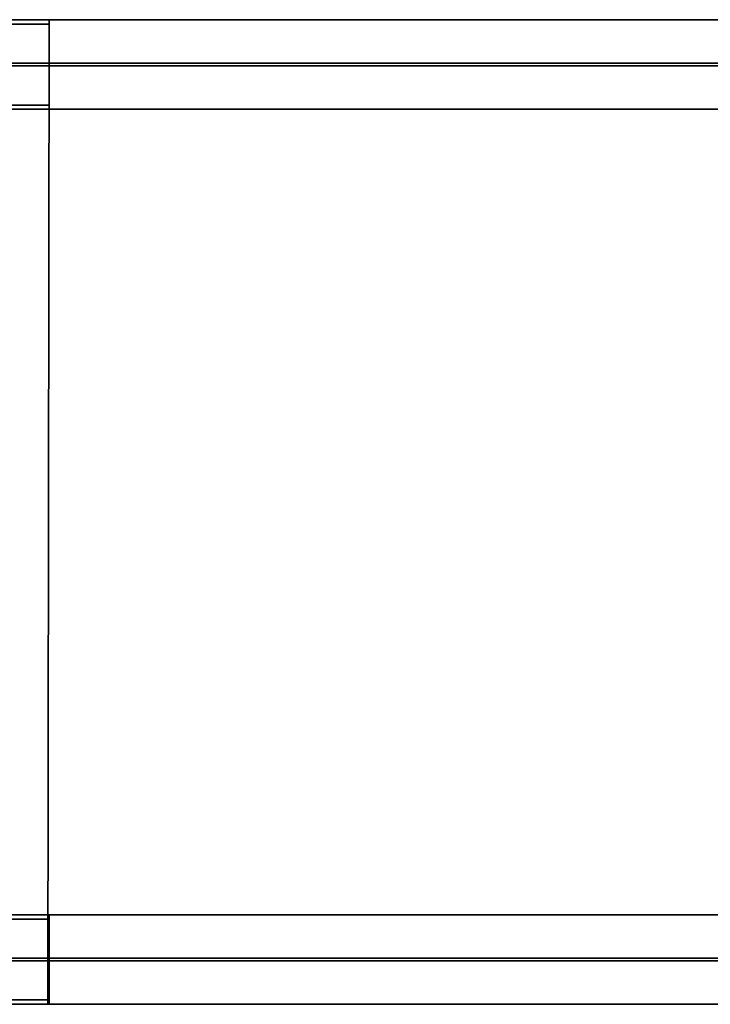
# Model space of a CAD drawing. Extents: x 413.3 to 457.5, y 5047.8 to 5050.
# Tile 431 of 656: x 437.4 to 438.9, y 5047.8 to 5050. Entities that reach past the tile are written whole.
import ezdxf

# ---------------------------------------------------------------- set-up
doc = ezdxf.new("R2010")
doc.units = 0
doc.header["$LTSCALE"] = 150
doc.header["$MEASUREMENT"] = 0
doc.layers.add('3DFACE_SHAPE', color=7, linetype='CONTINUOUS')

msp = doc.modelspace()

# ---------------------------------------------------------------- linework, layer by layer
at = {"layer": '3DFACE_SHAPE', "color": 13}
for points, invisible_edges in [([(437.4687, 5050.0249), (437.2687, 5050.0252), (437.2655, 5047.8252)], 12), ([(437.2655, 5047.8252, -0.2), (437.2687, 5050.0252, -0.2), (437.4655, 5047.8249, -0.2)], 2), ([(437.4655, 5047.8249), (437.4687, 5050.0249), (437.2655, 5047.8252)], 2), ([(437.4687, 5050.0249, -0.2), (437.2687, 5050.0252, -0.2), (437.3718, 5050.025, -0.1905)], 14), ([(437.4687, 5050.0249), (437.3655, 5050.025, -0.0095), (437.2687, 5050.0252)], 3), ([(437.2687, 5050.0252, -0.2), (437.4687, 5050.0249, -0.2), (437.4655, 5047.8249, -0.2)], 12), ([(437.2687, 5050.025, -2.5), (437.4687, 5050.025, -2.5), (437.3655, 5050.0155, -2.5)], 14), ([(437.2687, 5050.025, -0.2), (437.3718, 5050.0155, -0.2), (437.4687, 5050.025, -0.2)], 3), ([(437.2687, 5050.025, -2.5), (437.2687, 5050.025, -0.2), (437.4687, 5050.025, -2.5)], 2), ([(437.2687, 5050.025, -0.2), (437.4687, 5050.025, -0.2), (437.4687, 5050.025, -2.5)], 12), ([(437.3718, 5050.025, -0.0095), (437.3655, 5050.025, -0.0095), (437.4687, 5050.0249)], 15), ([(437.3655, 5050.0155, -2.5), (437.4687, 5050.025, -2.5), (437.3718, 5050.0155, -2.5)], 15), ([(437.3687, 5047.825, -0.0095), (437.3718, 5050.025, -0.0095), (437.4655, 5047.8249, -0.0095)], 2), ([(437.4687, 5050.0249, -0.1905), (437.3718, 5050.025, -0.1905), (437.3687, 5047.825, -0.1905)], 12), ([(437.4655, 5047.8249, -0.1905), (437.4687, 5050.0249, -0.1905), (437.3687, 5047.825, -0.1905)], 2), ([(437.4687, 5050.0249, -0.1905), (437.4687, 5050.0249, -0.2), (437.3718, 5050.025, -0.1905)], 2), ([(437.4687, 5050.0249, -0.0095), (437.3718, 5050.025, -0.0095), (437.4687, 5050.0249)], 2), ([(437.3718, 5050.025, -0.0095), (437.4687, 5050.0249, -0.0095), (437.4655, 5047.8249, -0.0095)], 12), ([(437.4687, 5050.025, -2.5), (437.4687, 5050.0155, -2.5), (437.3718, 5050.0155, -2.5)], 12), ([(437.3718, 5050.0155, -0.2), (437.4687, 5050.0155, -0.2), (437.4687, 5050.025, -0.2)], 12), ([(437.4687, 5050.0155, -2.5), (437.4687, 5050.0155, -0.2), (437.3718, 5050.0155, -2.5)], 2), ([(437.4687, 5050.0155, -0.2), (437.3718, 5050.0155, -0.2), (437.3718, 5050.0155, -2.5)], 12), ([(437.4655, 5047.8249, -0.0095), (437.4687, 5050.0249, -0.0095), (437.4655, 5047.8249)], 2), ([(437.4687, 5050.0249, -0.0095), (437.4687, 5050.0249), (437.4655, 5047.8249)], 12), ([(437.4655, 5047.8249, -0.2), (437.4687, 5050.0249, -0.2), (437.4655, 5047.8249, -0.1905)], 2), ([(437.4687, 5050.0249, -0.2), (437.4687, 5050.0249, -0.1905), (437.4655, 5047.8249, -0.1905)], 12), ([(437.4687, 5050.025, -0.0095), (437.4687, 5049.9282, -0.0095), (437.4687, 5050.025)], 2), ([(437.4687, 5049.9282, -0.0095), (437.4687, 5049.9219, -0.0095), (437.4687, 5050.025)], 14), ([(437.4687, 5050.025), (437.4687, 5049.9219, -0.0095), (437.4687, 5049.825)], 3), ([(437.4687, 5049.825), (439.2687, 5049.825), (437.4687, 5050.025)], 2), ([(439.2687, 5049.825), (439.2687, 5050.025), (437.4687, 5050.025)], 12), ([(437.4687, 5050.025, -0.0095), (439.2687, 5050.025, -0.0095), (437.4687, 5049.9282, -0.0095)], 2), ([(439.2687, 5050.025, -0.0095), (439.2687, 5049.9282, -0.0095), (437.4687, 5049.9282, -0.0095)], 12), ([(437.4687, 5050.025), (439.2687, 5050.025), (437.4687, 5050.025, -0.0095)], 2), ([(439.2687, 5050.025), (439.2687, 5050.025, -0.0095), (437.4687, 5050.025, -0.0095)], 12), ([(439.2687, 5049.825, -0.2), (437.4687, 5049.825, -0.2), (439.2687, 5050.025, -0.2)], 2), ([(437.4687, 5049.825, -0.2), (437.4687, 5050.025, -0.2), (439.2687, 5050.025, -0.2)], 12), ([(439.2687, 5050.025, -0.1905), (437.4687, 5050.025, -0.1905), (439.2687, 5049.9282, -0.1905)], 2), ([(437.4687, 5050.025, -0.1905), (437.4687, 5049.9282, -0.1905), (439.2687, 5049.9282, -0.1905)], 12), ([(439.2687, 5050.025, -0.2), (437.4687, 5050.025, -0.2), (439.2687, 5050.025, -0.1905)], 2), ([(437.4687, 5050.025, -0.2), (437.4687, 5050.025, -0.1905), (439.2687, 5050.025, -0.1905)], 12), ([(437.4687, 5049.825, -0.2), (437.4687, 5049.9282, -0.1905), (437.4687, 5050.025, -0.2)], 3), ([(437.4687, 5049.9282, -0.1905), (437.4687, 5050.025, -0.1905), (437.4687, 5050.025, -0.2)], 12), ([(437.4687, 5050.025, -2.5), (437.4687, 5050.025, -0.2), (437.4687, 5050.0155, -2.5)], 2), ([(437.4687, 5050.025, -0.2), (437.4687, 5050.0155, -0.2), (437.4687, 5050.0155, -2.5)], 12), ([(437.4687, 5049.9282, -0.0095), (437.4258, 5049.9282, -0.059), (437.3718, 5049.9282, -0.0095)], 3), ([(437.4258, 5049.9282, -0.059), (437.4233, 5049.9282, -0.065), (437.3718, 5049.9282, -0.0095)], 14), ([(437.4233, 5049.9282, -0.135), (437.3718, 5049.9282, -0.0095), (437.4258, 5049.9282, -0.071)], 15), ([(437.4258, 5049.9282, -0.071), (437.3718, 5049.9282, -0.0095), (437.4233, 5049.9282, -0.065)], 3), ([(437.3718, 5049.9282, -0.0095), (437.4233, 5049.9282, -0.135), (437.3718, 5049.9282, -0.1905)], 3), ([(437.4233, 5049.9282, -0.135), (437.4258, 5049.9282, -0.141), (437.3718, 5049.9282, -0.1905)], 14), ([(437.4687, 5049.9282, -0.1905), (437.3718, 5049.9282, -0.1905), (437.4318, 5049.9282, -0.1435)], 14), ([(437.3718, 5049.9282, -0.1905), (437.4258, 5049.9282, -0.141), (437.4318, 5049.9282, -0.1435)], 13), ([(437.3718, 5049.9219, -0.0095), (437.4318, 5049.9219, -0.0095), (437.3718, 5049.9282, -0.0095)], 2), ([(437.4318, 5049.9219, -0.0095), (437.4687, 5049.9219, -0.0095), (437.3718, 5049.9282, -0.0095)], 14), ([(437.3718, 5049.9282, -0.0095), (437.4687, 5049.9219, -0.0095), (437.4687, 5049.9282, -0.0095)], 1), ([(437.4687, 5049.9282, -0.1905), (437.4687, 5049.9219, -0.1905), (437.3718, 5049.9282, -0.1905)], 2), ([(437.4687, 5049.9219, -0.1905), (437.3718, 5049.9219, -0.1905), (437.3718, 5049.9282, -0.1905)], 12), ([(437.4687, 5049.9219, -0.1905), (437.4258, 5049.9219, -0.141), (437.3718, 5049.9219, -0.1905)], 3), ([(437.4258, 5049.9219, -0.141), (437.4233, 5049.9219, -0.135), (437.3718, 5049.9219, -0.1905)], 14), ([(437.3718, 5049.9219, -0.1905), (437.4233, 5049.9219, -0.135), (437.4258, 5049.9219, -0.129)], 13), ([(437.4258, 5049.9219, -0.129), (437.4233, 5049.9219, -0.065), (437.3718, 5049.9219, -0.1905)], 15), ([(437.4233, 5049.9219, -0.065), (437.3718, 5049.9219, -0.0095), (437.3718, 5049.9219, -0.1905)], 13), ([(437.4233, 5049.9219, -0.065), (437.4258, 5049.9219, -0.059), (437.3718, 5049.9219, -0.0095)], 14), ([(437.3718, 5049.9219, -0.0095), (437.4258, 5049.9219, -0.059), (437.4318, 5049.9219, -0.0095)], 3), ([(437.4258, 5049.9282, -0.129), (437.4258, 5049.9219, -0.129), (437.4233, 5049.9282, -0.135)], 3), ([(437.4258, 5049.9219, -0.129), (437.4233, 5049.9219, -0.135), (437.4233, 5049.9282, -0.135)], 14), ([(437.4233, 5049.9282, -0.135), (437.4233, 5049.9219, -0.135), (437.4258, 5049.9282, -0.141)], 3), ([(437.4233, 5049.9219, -0.135), (437.4258, 5049.9219, -0.141), (437.4258, 5049.9282, -0.141)], 14), ([(437.4258, 5049.9282, -0.059), (437.4258, 5049.9219, -0.059), (437.4233, 5049.9282, -0.065)], 3), ([(437.4258, 5049.9219, -0.059), (437.4233, 5049.9219, -0.065), (437.4233, 5049.9282, -0.065)], 14), ([(437.4233, 5049.9282, -0.065), (437.4233, 5049.9219, -0.065), (437.4258, 5049.9282, -0.071)], 3), ([(437.4233, 5049.9219, -0.065), (437.4258, 5049.9219, -0.071), (437.4258, 5049.9282, -0.071)], 14), ([(437.4258, 5049.9282, -0.129), (437.4233, 5049.9282, -0.135), (437.4258, 5049.9282, -0.071)], 14), ([(437.4258, 5049.9219, -0.071), (437.4233, 5049.9219, -0.065), (437.4258, 5049.9219, -0.129)], 14), ([(437.4318, 5049.9282, -0.1265), (437.4318, 5049.9219, -0.1265), (437.4258, 5049.9282, -0.129)], 3), ([(437.4318, 5049.9219, -0.1265), (437.4258, 5049.9219, -0.129), (437.4258, 5049.9282, -0.129)], 14), ([(437.4258, 5049.9282, -0.141), (437.4258, 5049.9219, -0.141), (437.4318, 5049.9282, -0.1435)], 3), ([(437.4258, 5049.9219, -0.141), (437.4318, 5049.9219, -0.1435), (437.4318, 5049.9282, -0.1435)], 14), ([(437.4318, 5049.9282, -0.0565), (437.4318, 5049.9219, -0.0565), (437.4258, 5049.9282, -0.059)], 3), ([(437.4318, 5049.9219, -0.0565), (437.4258, 5049.9219, -0.059), (437.4258, 5049.9282, -0.059)], 14), ([(437.4258, 5049.9282, -0.071), (437.4258, 5049.9219, -0.071), (437.4318, 5049.9282, -0.0735)], 3), ([(437.4258, 5049.9219, -0.071), (437.4318, 5049.9219, -0.0735), (437.4318, 5049.9282, -0.0735)], 14), ([(437.4318, 5049.9282, -0.0565), (437.4258, 5049.9282, -0.059), (437.4687, 5049.9282, -0.0095)], 14), ([(437.4258, 5049.9282, -0.071), (437.4318, 5049.9282, -0.0735), (437.4258, 5049.9282, -0.129)], 14), ([(437.4318, 5049.9282, -0.0735), (437.4318, 5049.9282, -0.1265), (437.4258, 5049.9282, -0.129)], 13), ([(437.4318, 5049.9219, -0.1435), (437.4258, 5049.9219, -0.141), (437.4687, 5049.9219, -0.1905)], 14), ([(437.4258, 5049.9219, -0.059), (437.4318, 5049.9219, -0.0565), (437.4318, 5049.9219, -0.0095)], 14), ([(437.4258, 5049.9219, -0.129), (437.4318, 5049.9219, -0.1265), (437.4258, 5049.9219, -0.071)], 14), ([(437.4318, 5049.9219, -0.1265), (437.4318, 5049.9219, -0.0735), (437.4258, 5049.9219, -0.071)], 13), ([(437.4378, 5049.9282, -0.129), (437.4378, 5049.9219, -0.129), (437.4318, 5049.9282, -0.1265)], 3), ([(437.4378, 5049.9219, -0.129), (437.4318, 5049.9219, -0.1265), (437.4318, 5049.9282, -0.1265)], 14), ([(437.4318, 5049.9282, -0.1435), (437.4318, 5049.9219, -0.1435), (437.4378, 5049.9282, -0.141)], 3), ([(437.4318, 5049.9219, -0.1435), (437.4378, 5049.9219, -0.141), (437.4378, 5049.9282, -0.141)], 14), ([(437.4318, 5049.9282, -0.0735), (437.4318, 5049.9219, -0.0735), (437.4378, 5049.9282, -0.071)], 3), ([(437.4318, 5049.9219, -0.0735), (437.4378, 5049.9219, -0.071), (437.4378, 5049.9282, -0.071)], 14), ([(437.4378, 5049.9282, -0.059), (437.4378, 5049.9219, -0.059), (437.4318, 5049.9282, -0.0565)], 3), ([(437.4378, 5049.9219, -0.059), (437.4318, 5049.9219, -0.0565), (437.4318, 5049.9282, -0.0565)], 14), ([(437.4378, 5049.9282, -0.059), (437.4318, 5049.9282, -0.0565), (439.2995, 5049.9282, -0.059)], 14), ([(439.2995, 5049.9282, -0.059), (437.4318, 5049.9282, -0.0565), (439.3055, 5049.9282, -0.0565)], 3), ([(437.4318, 5049.9282, -0.0565), (439.2687, 5049.9282, -0.0095), (439.3055, 5049.9282, -0.0565)], 15), ([(439.2687, 5049.9282, -0.0095), (437.4318, 5049.9282, -0.0565), (437.4687, 5049.9282, -0.0095)], 3), ([(437.4378, 5049.9282, -0.141), (439.3055, 5049.9282, -0.1435), (437.4318, 5049.9282, -0.1435)], 3), ([(439.3055, 5049.9282, -0.1435), (437.4687, 5049.9282, -0.1905), (437.4318, 5049.9282, -0.1435)], 15), ([(437.4378, 5049.9282, -0.129), (437.4318, 5049.9282, -0.1265), (439.2995, 5049.9282, -0.129)], 14), ([(439.2995, 5049.9282, -0.129), (437.4318, 5049.9282, -0.1265), (437.4318, 5049.9282, -0.0735)], 15), ([(439.2995, 5049.9282, -0.129), (437.4318, 5049.9282, -0.0735), (439.3055, 5049.9282, -0.1265)], 3), ([(437.4318, 5049.9282, -0.0735), (437.4378, 5049.9282, -0.071), (439.3055, 5049.9282, -0.1265)], 14), ([(437.4687, 5049.9219, -0.0095), (437.4318, 5049.9219, -0.0565), (437.4378, 5049.9219, -0.059)], 13), ([(437.4318, 5049.9219, -0.0565), (437.4687, 5049.9219, -0.0095), (437.4318, 5049.9219, -0.0095)], 13), ([(437.4378, 5049.9219, -0.141), (437.4318, 5049.9219, -0.1435), (439.2995, 5049.9219, -0.141)], 14), ([(437.4318, 5049.9219, -0.1435), (437.4687, 5049.9219, -0.1905), (439.2995, 5049.9219, -0.141)], 15), ([(437.4378, 5049.9219, -0.129), (439.3055, 5049.9219, -0.0735), (437.4318, 5049.9219, -0.1265)], 3), ([(439.3055, 5049.9219, -0.0735), (439.2995, 5049.9219, -0.071), (437.4318, 5049.9219, -0.1265)], 14), ([(437.4318, 5049.9219, -0.1265), (439.2995, 5049.9219, -0.071), (437.4318, 5049.9219, -0.0735)], 15), ([(439.2995, 5049.9219, -0.071), (437.4378, 5049.9219, -0.071), (437.4318, 5049.9219, -0.0735)], 15), ([(437.4378, 5049.9282, -0.141), (437.4378, 5049.9219, -0.141), (437.4403, 5049.9282, -0.135)], 3), ([(437.4378, 5049.9219, -0.141), (437.4403, 5049.9219, -0.135), (437.4403, 5049.9282, -0.135)], 14), ([(437.4403, 5049.9282, -0.135), (437.4403, 5049.9219, -0.135), (437.4378, 5049.9282, -0.129)], 3), ([(437.4403, 5049.9219, -0.135), (437.4378, 5049.9219, -0.129), (437.4378, 5049.9282, -0.129)], 14), ([(437.4378, 5049.9282, -0.071), (437.4378, 5049.9219, -0.071), (437.4403, 5049.9282, -0.065)], 3), ([(437.4378, 5049.9219, -0.071), (437.4403, 5049.9219, -0.065), (437.4403, 5049.9282, -0.065)], 14), ([(437.4403, 5049.9282, -0.065), (437.4403, 5049.9219, -0.065), (437.4378, 5049.9282, -0.059)], 3), ([(437.4403, 5049.9219, -0.065), (437.4378, 5049.9219, -0.059), (437.4378, 5049.9282, -0.059)], 14), ([(439.2995, 5049.9282, -0.059), (439.297, 5049.9282, -0.065), (437.4378, 5049.9282, -0.059)], 14), ([(439.297, 5049.9282, -0.065), (437.4403, 5049.9282, -0.065), (437.4378, 5049.9282, -0.059)], 13), ([(439.2995, 5049.9282, -0.141), (439.3055, 5049.9282, -0.1435), (437.4378, 5049.9282, -0.141)], 14), ([(437.4378, 5049.9282, -0.141), (437.4403, 5049.9282, -0.135), (439.2995, 5049.9282, -0.141)], 14), ([(437.4403, 5049.9282, -0.135), (437.4378, 5049.9282, -0.129), (439.297, 5049.9282, -0.135)], 14), ([(439.297, 5049.9282, -0.135), (437.4378, 5049.9282, -0.129), (439.2995, 5049.9282, -0.129)], 3), ([(439.3055, 5049.9282, -0.1265), (437.4378, 5049.9282, -0.071), (439.3055, 5049.9282, -0.0735)], 15), ([(437.4378, 5049.9282, -0.071), (439.2995, 5049.9282, -0.071), (439.3055, 5049.9282, -0.0735)], 13), ([(437.4378, 5049.9282, -0.071), (437.4403, 5049.9282, -0.065), (439.2995, 5049.9282, -0.071)], 14), ([(439.3055, 5049.9219, -0.0565), (437.4687, 5049.9219, -0.0095), (437.4378, 5049.9219, -0.059)], 15), ([(437.4403, 5049.9219, -0.065), (439.2995, 5049.9219, -0.059), (437.4378, 5049.9219, -0.059)], 3), ([(439.2995, 5049.9219, -0.059), (439.3055, 5049.9219, -0.0565), (437.4378, 5049.9219, -0.059)], 14), ([(439.2995, 5049.9219, -0.071), (439.297, 5049.9219, -0.065), (437.4378, 5049.9219, -0.071)], 14), ([(439.297, 5049.9219, -0.065), (437.4403, 5049.9219, -0.065), (437.4378, 5049.9219, -0.071)], 13), ([(439.2995, 5049.9219, -0.141), (439.297, 5049.9219, -0.135), (437.4378, 5049.9219, -0.141)], 14), ([(439.297, 5049.9219, -0.135), (437.4403, 5049.9219, -0.135), (437.4378, 5049.9219, -0.141)], 13), ([(439.2995, 5049.9219, -0.129), (439.3055, 5049.9219, -0.1265), (437.4378, 5049.9219, -0.129)], 14), ([(439.3055, 5049.9219, -0.1265), (439.3055, 5049.9219, -0.0735), (437.4378, 5049.9219, -0.129)], 15), ([(437.4378, 5049.9219, -0.129), (437.4403, 5049.9219, -0.135), (439.2995, 5049.9219, -0.129)], 14), ([(439.2995, 5049.9282, -0.141), (437.4403, 5049.9282, -0.135), (439.297, 5049.9282, -0.135)], 3), ([(437.4403, 5049.9282, -0.065), (439.297, 5049.9282, -0.065), (439.2995, 5049.9282, -0.071)], 13), ([(439.297, 5049.9219, -0.065), (439.2995, 5049.9219, -0.059), (437.4403, 5049.9219, -0.065)], 14), ([(437.4403, 5049.9219, -0.135), (439.297, 5049.9219, -0.135), (439.2995, 5049.9219, -0.129)], 13), ([(437.4687, 5049.9282, -0.1905), (439.3055, 5049.9282, -0.1435), (439.2687, 5049.9282, -0.1905)], 3), ([(437.4687, 5049.9219, -0.1905), (437.4687, 5049.9282, -0.1905), (437.4687, 5049.825, -0.2)], 14), ([(439.2687, 5049.9219, -0.0095), (437.4687, 5049.9219, -0.0095), (439.3055, 5049.9219, -0.0565)], 14), ([(439.2995, 5049.9219, -0.141), (437.4687, 5049.9219, -0.1905), (439.3055, 5049.9219, -0.1435)], 3), ([(437.4687, 5049.9219, -0.1905), (439.2687, 5049.9219, -0.1905), (439.3055, 5049.9219, -0.1435)], 14), ([(437.4687, 5049.9219, -0.0095), (437.4687, 5049.825, -0.0095), (437.4687, 5049.825)], 12), ([(437.4687, 5049.9219, -0.0095), (439.2687, 5049.9219, -0.0095), (437.4687, 5049.825, -0.0095)], 2), ([(439.2687, 5049.9219, -0.0095), (439.2687, 5049.825, -0.0095), (437.4687, 5049.825, -0.0095)], 12), ([(439.2687, 5049.9219, -0.1905), (437.4687, 5049.9219, -0.1905), (439.2687, 5049.825, -0.1905)], 2), ([(437.4687, 5049.9219, -0.1905), (437.4687, 5049.825, -0.1905), (439.2687, 5049.825, -0.1905)], 12), ([(437.4687, 5049.825, -0.1905), (437.4687, 5049.9219, -0.1905), (437.4687, 5049.825, -0.2)], 2), ([(437.2687, 5049.825, -2.5), (437.3718, 5049.8345, -2.5), (437.4687, 5049.825, -2.5)], 3), ([(437.4687, 5049.825, -0.2), (437.3655, 5049.8345, -0.2), (437.2687, 5049.825, -0.2)], 3), ([(437.3718, 5049.8345, -0.2), (437.3655, 5049.8345, -0.2), (437.4687, 5049.825, -0.2)], 15), ([(437.3718, 5049.8345, -2.5), (437.4687, 5049.8345, -2.5), (437.4687, 5049.825, -2.5)], 12), ([(437.4687, 5049.8345, -0.2), (437.3718, 5049.8345, -0.2), (437.4687, 5049.825, -0.2)], 2), ([(437.3718, 5049.8345, -2.5), (437.3718, 5049.8345, -0.2), (437.4687, 5049.8345, -2.5)], 2), ([(437.3718, 5049.8345, -0.2), (437.4687, 5049.8345, -0.2), (437.4687, 5049.8345, -2.5)], 12), ([(437.4687, 5049.8345, -2.5), (437.4687, 5049.8345, -0.2), (437.4687, 5049.825, -2.5)], 2), ([(437.4687, 5049.8345, -0.2), (437.4687, 5049.825, -0.2), (437.4687, 5049.825, -2.5)], 12), ([(437.4687, 5049.825, -2.5), (437.4687, 5049.825, -0.2), (437.2687, 5049.825, -2.5)], 2), ([(437.4687, 5049.825, -0.2), (437.2687, 5049.825, -0.2), (437.2687, 5049.825, -2.5)], 12), ([(437.4687, 5049.825, -0.0095), (439.2687, 5049.825, -0.0095), (437.4687, 5049.825)], 2), ([(439.2687, 5049.825, -0.0095), (439.2687, 5049.825), (437.4687, 5049.825)], 12), ([(439.2687, 5049.825, -0.1905), (437.4687, 5049.825, -0.1905), (439.2687, 5049.825, -0.2)], 2), ([(437.4687, 5049.825, -0.1905), (437.4687, 5049.825, -0.2), (439.2687, 5049.825, -0.2)], 12), ([(437.2687, 5048.025, -1), (437.4687, 5048.025, -1), (437.3655, 5048.0155, -1)], 14), ([(437.2687, 5048.025, -0.2), (437.3718, 5048.0155, -0.2), (437.4687, 5048.025, -0.2)], 3), ([(437.2687, 5048.025, -1), (437.2687, 5048.025, -0.2), (437.4687, 5048.025, -1)], 2), ([(437.2687, 5048.025, -0.2), (437.4687, 5048.025, -0.2), (437.4687, 5048.025, -1)], 12), ([(437.3655, 5048.0155, -1), (437.4687, 5048.025, -1), (437.3718, 5048.0155, -1)], 15), ([(437.4687, 5048.025, -1), (437.4687, 5048.0155, -1), (437.3718, 5048.0155, -1)], 12), ([(437.3718, 5048.0155, -0.2), (437.4687, 5048.0155, -0.2), (437.4687, 5048.025, -0.2)], 12), ([(437.4687, 5048.0155, -1), (437.4687, 5048.0155, -0.2), (437.3718, 5048.0155, -1)], 2), ([(437.4687, 5048.0155, -0.2), (437.3718, 5048.0155, -0.2), (437.3718, 5048.0155, -1)], 12), ([(439.2687, 5047.9282, -0.0095), (437.4687, 5047.9282, -0.0095), (439.2687, 5048.025, -0.0095)], 2), ([(437.4687, 5047.9282, -0.0095), (437.4687, 5048.025, -0.0095), (439.2687, 5048.025, -0.0095)], 12), ([(439.2687, 5048.025), (437.4687, 5048.025), (439.2687, 5047.825)], 2), ([(437.4687, 5048.025), (437.4687, 5047.825), (439.2687, 5047.825)], 12), ([(439.2687, 5048.025, -0.0095), (437.4687, 5048.025, -0.0095), (439.2687, 5048.025)], 2), ([(437.4687, 5048.025, -0.0095), (437.4687, 5048.025), (439.2687, 5048.025)], 12), ([(437.4687, 5047.825, -0.2), (437.4687, 5047.9282, -0.1905), (437.4687, 5048.025, -0.2)], 3), ([(437.4687, 5047.9282, -0.1905), (437.4687, 5048.025, -0.1905), (437.4687, 5048.025, -0.2)], 12), ([(437.4687, 5047.9282, -0.1905), (439.2687, 5047.9282, -0.1905), (437.4687, 5048.025, -0.1905)], 2), ([(439.2687, 5047.9282, -0.1905), (439.2687, 5048.025, -0.1905), (437.4687, 5048.025, -0.1905)], 12), ([(437.4687, 5048.025, -0.2), (439.2687, 5048.025, -0.2), (437.4687, 5047.825, -0.2)], 2), ([(439.2687, 5048.025, -0.2), (439.2687, 5047.825, -0.2), (437.4687, 5047.825, -0.2)], 12), ([(437.4687, 5048.025, -0.1905), (439.2687, 5048.025, -0.1905), (437.4687, 5048.025, -0.2)], 2), ([(439.2687, 5048.025, -0.1905), (439.2687, 5048.025, -0.2), (437.4687, 5048.025, -0.2)], 12), ([(437.4687, 5048.025, -0.0095), (437.4687, 5047.9282, -0.0095), (437.4687, 5048.025)], 2), ([(437.4687, 5047.9282, -0.0095), (437.4687, 5047.9219, -0.0095), (437.4687, 5048.025)], 14), ([(437.4687, 5048.025), (437.4687, 5047.9219, -0.0095), (437.4687, 5047.825)], 3), ([(437.4687, 5048.025, -1), (437.4687, 5048.025, -0.2), (437.4687, 5048.0155, -1)], 2), ([(437.4687, 5048.025, -0.2), (437.4687, 5048.0155, -0.2), (437.4687, 5048.0155, -1)], 12), ([(437.4687, 5047.9282, -0.0095), (437.4258, 5047.9282, -0.059), (437.3718, 5047.9282, -0.0095)], 3), ([(437.4258, 5047.9282, -0.059), (437.4233, 5047.9282, -0.065), (437.3718, 5047.9282, -0.0095)], 14), ([(437.3718, 5047.9282, -0.0095), (437.4233, 5047.9282, -0.065), (437.4258, 5047.9282, -0.071)], 13), ([(437.4258, 5047.9282, -0.071), (437.4233, 5047.9282, -0.135), (437.3718, 5047.9282, -0.0095)], 15), ([(437.4233, 5047.9282, -0.135), (437.3718, 5047.9282, -0.1905), (437.3718, 5047.9282, -0.0095)], 13), ([(437.4233, 5047.9282, -0.135), (437.4258, 5047.9282, -0.141), (437.3718, 5047.9282, -0.1905)], 14), ([(437.4258, 5047.9282, -0.141), (437.4318, 5047.9282, -0.1435), (437.3718, 5047.9282, -0.1905)], 14), ([(437.3718, 5047.9282, -0.1905), (437.4318, 5047.9282, -0.1435), (437.4687, 5047.9282, -0.1905)], 3), ([(437.4687, 5047.9282, -0.1905), (437.4687, 5047.9219, -0.1905), (437.3718, 5047.9282, -0.1905)], 2), ([(437.4687, 5047.9219, -0.1905), (437.3718, 5047.9219, -0.1905), (437.3718, 5047.9282, -0.1905)], 12), ([(437.3718, 5047.9219, -0.0095), (437.4318, 5047.9219, -0.0095), (437.3718, 5047.9282, -0.0095)], 2), ([(437.4318, 5047.9219, -0.0095), (437.4687, 5047.9219, -0.0095), (437.3718, 5047.9282, -0.0095)], 14), ([(437.3718, 5047.9282, -0.0095), (437.4687, 5047.9219, -0.0095), (437.4687, 5047.9282, -0.0095)], 1), ([(437.4687, 5047.9219, -0.1905), (437.4318, 5047.9219, -0.1435), (437.3718, 5047.9219, -0.1905)], 3), ([(437.4318, 5047.9219, -0.1435), (437.4258, 5047.9219, -0.141), (437.3718, 5047.9219, -0.1905)], 14), ([(437.4233, 5047.9219, -0.065), (437.3718, 5047.9219, -0.1905), (437.4258, 5047.9219, -0.129)], 15), ([(437.4258, 5047.9219, -0.129), (437.3718, 5047.9219, -0.1905), (437.4233, 5047.9219, -0.135)], 3), ([(437.3718, 5047.9219, -0.1905), (437.4258, 5047.9219, -0.141), (437.4233, 5047.9219, -0.135)], 13), ([(437.3718, 5047.9219, -0.1905), (437.4233, 5047.9219, -0.065), (437.3718, 5047.9219, -0.0095)], 3), ([(437.4233, 5047.9219, -0.065), (437.4258, 5047.9219, -0.059), (437.3718, 5047.9219, -0.0095)], 14), ([(437.3718, 5047.9219, -0.0095), (437.4258, 5047.9219, -0.059), (437.4318, 5047.9219, -0.0095)], 3), ([(437.4233, 5047.9282, -0.065), (437.4233, 5047.9219, -0.065), (437.4258, 5047.9282, -0.071)], 3), ([(437.4233, 5047.9219, -0.065), (437.4258, 5047.9219, -0.071), (437.4258, 5047.9282, -0.071)], 14), ([(437.4258, 5047.9282, -0.059), (437.4258, 5047.9219, -0.059), (437.4233, 5047.9282, -0.065)], 3), ([(437.4258, 5047.9219, -0.059), (437.4233, 5047.9219, -0.065), (437.4233, 5047.9282, -0.065)], 14), ([(437.4258, 5047.9282, -0.129), (437.4258, 5047.9219, -0.129), (437.4233, 5047.9282, -0.135)], 3), ([(437.4258, 5047.9219, -0.129), (437.4233, 5047.9219, -0.135), (437.4233, 5047.9282, -0.135)], 14), ([(437.4233, 5047.9282, -0.135), (437.4233, 5047.9219, -0.135), (437.4258, 5047.9282, -0.141)], 3), ([(437.4233, 5047.9219, -0.135), (437.4258, 5047.9219, -0.141), (437.4258, 5047.9282, -0.141)], 14), ([(437.4258, 5047.9282, -0.129), (437.4233, 5047.9282, -0.135), (437.4258, 5047.9282, -0.071)], 14), ([(437.4258, 5047.9219, -0.071), (437.4233, 5047.9219, -0.065), (437.4258, 5047.9219, -0.129)], 14), ([(437.4258, 5047.9282, -0.071), (437.4258, 5047.9219, -0.071), (437.4318, 5047.9282, -0.0735)], 3), ([(437.4258, 5047.9219, -0.071), (437.4318, 5047.9219, -0.0735), (437.4318, 5047.9282, -0.0735)], 14), ([(437.4318, 5047.9282, -0.0565), (437.4318, 5047.9219, -0.0565), (437.4258, 5047.9282, -0.059)], 3), ([(437.4318, 5047.9219, -0.0565), (437.4258, 5047.9219, -0.059), (437.4258, 5047.9282, -0.059)], 14), ([(437.4318, 5047.9282, -0.1265), (437.4318, 5047.9219, -0.1265), (437.4258, 5047.9282, -0.129)], 3), ([(437.4318, 5047.9219, -0.1265), (437.4258, 5047.9219, -0.129), (437.4258, 5047.9282, -0.129)], 14), ([(437.4258, 5047.9282, -0.141), (437.4258, 5047.9219, -0.141), (437.4318, 5047.9282, -0.1435)], 3), ([(437.4258, 5047.9219, -0.141), (437.4318, 5047.9219, -0.1435), (437.4318, 5047.9282, -0.1435)], 14), ([(437.4318, 5047.9282, -0.0565), (437.4258, 5047.9282, -0.059), (437.4687, 5047.9282, -0.0095)], 14), ([(437.4318, 5047.9282, -0.1265), (437.4258, 5047.9282, -0.129), (437.4318, 5047.9282, -0.0735)], 14), ([(437.4318, 5047.9282, -0.0735), (437.4258, 5047.9282, -0.129), (437.4258, 5047.9282, -0.071)], 3), ([(437.4258, 5047.9219, -0.059), (437.4318, 5047.9219, -0.0565), (437.4318, 5047.9219, -0.0095)], 14), ([(437.4258, 5047.9219, -0.129), (437.4318, 5047.9219, -0.1265), (437.4258, 5047.9219, -0.071)], 14), ([(437.4318, 5047.9219, -0.1265), (437.4318, 5047.9219, -0.0735), (437.4258, 5047.9219, -0.071)], 13), ([(437.4318, 5047.9282, -0.0735), (437.4318, 5047.9219, -0.0735), (437.4378, 5047.9282, -0.071)], 3), ([(437.4318, 5047.9219, -0.0735), (437.4378, 5047.9219, -0.071), (437.4378, 5047.9282, -0.071)], 14), ([(437.4378, 5047.9282, -0.059), (437.4378, 5047.9219, -0.059), (437.4318, 5047.9282, -0.0565)], 3), ([(437.4378, 5047.9219, -0.059), (437.4318, 5047.9219, -0.0565), (437.4318, 5047.9282, -0.0565)], 14), ([(437.4378, 5047.9282, -0.129), (437.4378, 5047.9219, -0.129), (437.4318, 5047.9282, -0.1265)], 3), ([(437.4378, 5047.9219, -0.129), (437.4318, 5047.9219, -0.1265), (437.4318, 5047.9282, -0.1265)], 14), ([(437.4318, 5047.9282, -0.1435), (437.4318, 5047.9219, -0.1435), (437.4378, 5047.9282, -0.141)], 3), ([(437.4318, 5047.9219, -0.1435), (437.4378, 5047.9219, -0.141), (437.4378, 5047.9282, -0.141)], 14), ([(437.4378, 5047.9282, -0.059), (437.4318, 5047.9282, -0.0565), (439.2995, 5047.9282, -0.059)], 14), ([(439.2995, 5047.9282, -0.059), (437.4318, 5047.9282, -0.0565), (439.3055, 5047.9282, -0.0565)], 3), ([(437.4318, 5047.9282, -0.0565), (439.2687, 5047.9282, -0.0095), (439.3055, 5047.9282, -0.0565)], 15), ([(439.2687, 5047.9282, -0.0095), (437.4318, 5047.9282, -0.0565), (437.4687, 5047.9282, -0.0095)], 3), ([(437.4378, 5047.9282, -0.141), (439.3055, 5047.9282, -0.1435), (437.4318, 5047.9282, -0.1435)], 3), ([(439.3055, 5047.9282, -0.1435), (437.4687, 5047.9282, -0.1905), (437.4318, 5047.9282, -0.1435)], 15), ([(437.4378, 5047.9282, -0.129), (437.4318, 5047.9282, -0.1265), (439.2995, 5047.9282, -0.129)], 14), ([(439.2995, 5047.9282, -0.129), (437.4318, 5047.9282, -0.1265), (437.4318, 5047.9282, -0.0735)], 15), ([(439.2995, 5047.9282, -0.129), (437.4318, 5047.9282, -0.0735), (439.3055, 5047.9282, -0.1265)], 3), ([(437.4318, 5047.9282, -0.0735), (437.4378, 5047.9282, -0.071), (439.3055, 5047.9282, -0.1265)], 14), ([(437.4378, 5047.9219, -0.141), (437.4318, 5047.9219, -0.1435), (439.2995, 5047.9219, -0.141)], 14), ([(439.2995, 5047.9219, -0.141), (437.4318, 5047.9219, -0.1435), (439.3055, 5047.9219, -0.1435)], 3), ([(437.4318, 5047.9219, -0.1435), (439.2687, 5047.9219, -0.1905), (439.3055, 5047.9219, -0.1435)], 15), ([(439.2687, 5047.9219, -0.1905), (437.4318, 5047.9219, -0.1435), (437.4687, 5047.9219, -0.1905)], 3), ([(437.4378, 5047.9219, -0.071), (437.4318, 5047.9219, -0.0735), (439.2995, 5047.9219, -0.071)], 14), ([(437.4318, 5047.9219, -0.0735), (437.4318, 5047.9219, -0.1265), (439.2995, 5047.9219, -0.071)], 15), ([(439.2995, 5047.9219, -0.071), (437.4318, 5047.9219, -0.1265), (439.3055, 5047.9219, -0.0735)], 3), ([(437.4318, 5047.9219, -0.1265), (437.4378, 5047.9219, -0.129), (439.3055, 5047.9219, -0.0735)], 14), ([(437.4687, 5047.9219, -0.0095), (437.4318, 5047.9219, -0.0565), (437.4378, 5047.9219, -0.059)], 13), ([(437.4318, 5047.9219, -0.0565), (437.4687, 5047.9219, -0.0095), (437.4318, 5047.9219, -0.0095)], 13), ([(437.4378, 5047.9282, -0.071), (437.4378, 5047.9219, -0.071), (437.4403, 5047.9282, -0.065)], 3), ([(437.4378, 5047.9219, -0.071), (437.4403, 5047.9219, -0.065), (437.4403, 5047.9282, -0.065)], 14), ([(437.4403, 5047.9282, -0.065), (437.4403, 5047.9219, -0.065), (437.4378, 5047.9282, -0.059)], 3), ([(437.4403, 5047.9219, -0.065), (437.4378, 5047.9219, -0.059), (437.4378, 5047.9282, -0.059)], 14), ([(437.4378, 5047.9282, -0.141), (437.4378, 5047.9219, -0.141), (437.4403, 5047.9282, -0.135)], 3), ([(437.4378, 5047.9219, -0.141), (437.4403, 5047.9219, -0.135), (437.4403, 5047.9282, -0.135)], 14), ([(437.4403, 5047.9282, -0.135), (437.4403, 5047.9219, -0.135), (437.4378, 5047.9282, -0.129)], 3), ([(437.4403, 5047.9219, -0.135), (437.4378, 5047.9219, -0.129), (437.4378, 5047.9282, -0.129)], 14), ([(439.2995, 5047.9282, -0.141), (439.3055, 5047.9282, -0.1435), (437.4378, 5047.9282, -0.141)], 14), ([(437.4378, 5047.9282, -0.141), (437.4403, 5047.9282, -0.135), (439.2995, 5047.9282, -0.141)], 14), ([(437.4403, 5047.9282, -0.135), (437.4378, 5047.9282, -0.129), (439.297, 5047.9282, -0.135)], 14), ([(439.297, 5047.9282, -0.135), (437.4378, 5047.9282, -0.129), (439.2995, 5047.9282, -0.129)], 3), ([(439.3055, 5047.9282, -0.1265), (437.4378, 5047.9282, -0.071), (439.3055, 5047.9282, -0.0735)], 15), ([(437.4378, 5047.9282, -0.071), (439.2995, 5047.9282, -0.071), (439.3055, 5047.9282, -0.0735)], 13), ([(437.4378, 5047.9282, -0.071), (437.4403, 5047.9282, -0.065), (439.2995, 5047.9282, -0.071)], 14), ([(437.4403, 5047.9282, -0.065), (437.4378, 5047.9282, -0.059), (439.297, 5047.9282, -0.065)], 14), ([(439.297, 5047.9282, -0.065), (437.4378, 5047.9282, -0.059), (439.2995, 5047.9282, -0.059)], 3), ([(439.2995, 5047.9219, -0.141), (439.297, 5047.9219, -0.135), (437.4378, 5047.9219, -0.141)], 14), ([(439.297, 5047.9219, -0.135), (437.4403, 5047.9219, -0.135), (437.4378, 5047.9219, -0.141)], 13), ([(437.4378, 5047.9219, -0.129), (437.4403, 5047.9219, -0.135), (439.2995, 5047.9219, -0.129)], 14), ([(439.3055, 5047.9219, -0.0735), (437.4378, 5047.9219, -0.129), (439.3055, 5047.9219, -0.1265)], 15), ([(437.4378, 5047.9219, -0.129), (439.2995, 5047.9219, -0.129), (439.3055, 5047.9219, -0.1265)], 15), ([(439.2995, 5047.9219, -0.071), (439.297, 5047.9219, -0.065), (437.4378, 5047.9219, -0.071)], 14), ([(439.297, 5047.9219, -0.065), (437.4403, 5047.9219, -0.065), (437.4378, 5047.9219, -0.071)], 13), ([(439.3055, 5047.9219, -0.0565), (437.4687, 5047.9219, -0.0095), (437.4378, 5047.9219, -0.059)], 15), ([(437.4403, 5047.9219, -0.065), (439.2995, 5047.9219, -0.059), (437.4378, 5047.9219, -0.059)], 3), ([(439.2995, 5047.9219, -0.059), (439.3055, 5047.9219, -0.0565), (437.4378, 5047.9219, -0.059)], 14), ([(439.2995, 5047.9282, -0.141), (437.4403, 5047.9282, -0.135), (439.297, 5047.9282, -0.135)], 3), ([(439.2995, 5047.9282, -0.071), (437.4403, 5047.9282, -0.065), (439.297, 5047.9282, -0.065)], 3), ([(437.4403, 5047.9219, -0.135), (439.297, 5047.9219, -0.135), (439.2995, 5047.9219, -0.129)], 13), ([(439.297, 5047.9219, -0.065), (439.2995, 5047.9219, -0.059), (437.4403, 5047.9219, -0.065)], 14), ([(437.4687, 5047.9282, -0.1905), (439.3055, 5047.9282, -0.1435), (439.2687, 5047.9282, -0.1905)], 3), ([(437.4687, 5047.9219, -0.1905), (437.4687, 5047.9282, -0.1905), (437.4687, 5047.825, -0.2)], 14), ([(439.2687, 5047.9219, -0.0095), (437.4687, 5047.9219, -0.0095), (439.3055, 5047.9219, -0.0565)], 14), ([(439.2687, 5047.825, -0.0095), (437.4687, 5047.825, -0.0095), (439.2687, 5047.9219, -0.0095)], 2), ([(437.4687, 5047.825, -0.0095), (437.4687, 5047.9219, -0.0095), (439.2687, 5047.9219, -0.0095)], 12), ([(437.4687, 5047.825, -0.1905), (437.4687, 5047.9219, -0.1905), (437.4687, 5047.825, -0.2)], 2), ([(437.4687, 5047.825, -0.1905), (439.2687, 5047.825, -0.1905), (437.4687, 5047.9219, -0.1905)], 2), ([(439.2687, 5047.825, -0.1905), (439.2687, 5047.9219, -0.1905), (437.4687, 5047.9219, -0.1905)], 12), ([(437.4687, 5047.9219, -0.0095), (437.4687, 5047.825, -0.0095), (437.4687, 5047.825)], 12), ([(437.2687, 5047.825, -1), (437.3718, 5047.8345, -1), (437.4687, 5047.825, -1)], 3), ([(437.4687, 5047.825, -0.2), (437.3655, 5047.8345, -0.2), (437.2687, 5047.825, -0.2)], 3), ([(437.3718, 5047.8345, -0.2), (437.3655, 5047.8345, -0.2), (437.4687, 5047.825, -0.2)], 15), ([(437.3718, 5047.8345, -1), (437.4687, 5047.8345, -1), (437.4687, 5047.825, -1)], 12), ([(437.4687, 5047.8345, -0.2), (437.3718, 5047.8345, -0.2), (437.4687, 5047.825, -0.2)], 2), ([(437.3718, 5047.8345, -1), (437.3718, 5047.8345, -0.2), (437.4687, 5047.8345, -1)], 2), ([(437.3718, 5047.8345, -0.2), (437.4687, 5047.8345, -0.2), (437.4687, 5047.8345, -1)], 12), ([(437.4687, 5047.8345, -1), (437.4687, 5047.8345, -0.2), (437.4687, 5047.825, -1)], 2), ([(437.4687, 5047.8345, -0.2), (437.4687, 5047.825, -0.2), (437.4687, 5047.825, -1)], 12), ([(437.2655, 5047.8252), (437.3687, 5047.825, -0.0095), (437.4655, 5047.8249)], 3), ([(437.4655, 5047.8249, -0.2), (437.3624, 5047.825, -0.1905), (437.2655, 5047.8252, -0.2)], 3), ([(437.4687, 5047.825, -1), (437.4687, 5047.825, -0.2), (437.2687, 5047.825, -1)], 2), ([(437.4687, 5047.825, -0.2), (437.2687, 5047.825, -0.2), (437.2687, 5047.825, -1)], 12), ([(437.3687, 5047.825, -0.1905), (437.3624, 5047.825, -0.1905), (437.4655, 5047.8249, -0.2)], 15), ([(437.3687, 5047.825, -0.0095), (437.4655, 5047.8249, -0.0095), (437.4655, 5047.8249)], 12), ([(437.4655, 5047.8249, -0.1905), (437.3687, 5047.825, -0.1905), (437.4655, 5047.8249, -0.2)], 2), ([(439.2687, 5047.825), (437.4687, 5047.825), (439.2687, 5047.825, -0.0095)], 2), ([(437.4687, 5047.825), (437.4687, 5047.825, -0.0095), (439.2687, 5047.825, -0.0095)], 12), ([(437.4687, 5047.825, -0.2), (439.2687, 5047.825, -0.2), (437.4687, 5047.825, -0.1905)], 2), ([(439.2687, 5047.825, -0.2), (439.2687, 5047.825, -0.1905), (437.4687, 5047.825, -0.1905)], 12)]:
    msp.add_3dface(points, dxfattribs=dict(at, invisible_edges=invisible_edges))

doc.saveas('drawing.dxf')
